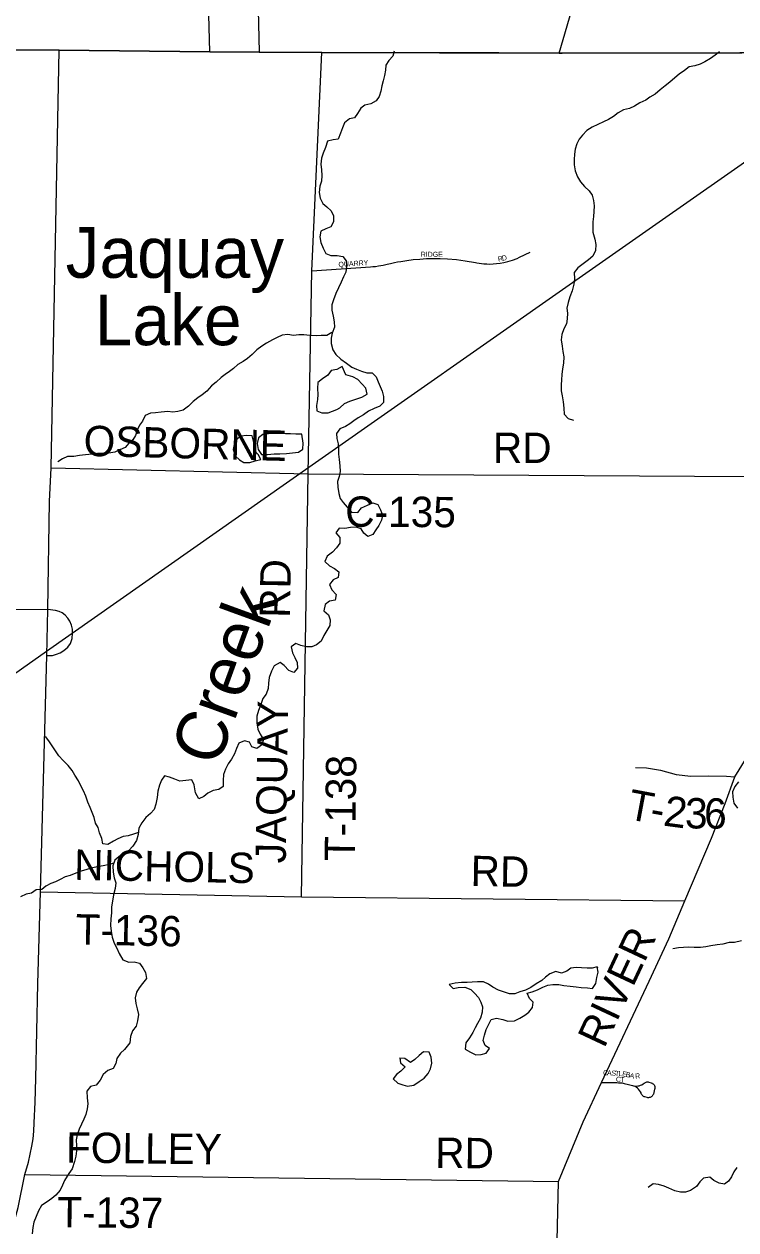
# Model space of a CAD drawing. Extents: x 1857828 to 2277390, y 930619 to 1324581.
# Drawn here: x 2121281 to 2128311, y 1209603 to 1221517 of the extents above; entities that cross this region are included whole.
import ezdxf

# ---------------------------------------------------------------- set-up
doc = ezdxf.new("R2010")
doc.units = 0
for name, color, linetype in [('GM_X_Adjacent_County', 7, 'Continuous'), ('GM_X_Corporation', 7, 'Continuous'), ('GM_X_County', 7, 'Continuous'), ('GM_X_County_Road', 7, 'Continuous'), ('GM_X_County_Road_Text', 7, 'Continuous'), ('GM_X_Major_River', 7, 'Continuous'), ('GM_X_Minor_Lake', 7, 'Continuous'), ('GM_X_Minor_Lake_Text', 7, 'Continuous'), ('GM_X_Minor_River', 7, 'Continuous'), ('GM_X_Minor_River_Text', 7, 'Continuous'), ('GM_X_Rail_Line', 7, 'Continuous'), ('GM_X_Township', 7, 'Continuous'), ('GM_X_Township_Road', 7, 'Continuous'), ('GM_X_Township_Road_Text', 7, 'Continuous'), ('GM_X_Township_ROW', 7, 'Continuous'), ('GM_X_Township_Subdivision', 7, 'Continuous'), ('GM_X_Township_Subdivision_Text', 7, 'Continuous')]:
    doc.layers.add(name, color=color, linetype=linetype)

msp = doc.modelspace()

# ---------------------------------------------------------------- linework, layer by layer
at = {"layer": 'GM_X_Adjacent_County'}
msp.add_lwpolyline([(2131920, 1221239), (2126567, 1221231), (2125969, 1221234), (2125383, 1221233), (2124222, 1221236), (2123604, 1221241), (2123115, 1221245), (2121627, 1221259), (2120242, 1221264), (2118374, 1221279), (2117711, 1221282), (2116205, 1221284), (2114711, 1221286), (2113747, 1221287)], dxfattribs=at)
at = {"layer": 'GM_X_Corporation'}
for points in [[(2131920, 1221239), (2126567, 1221231), (2127235, 1223521)], [(2123594, 1221660), (2123604, 1221241), (2123115, 1221245), (2123057, 1223437)]]:
    msp.add_lwpolyline(points, dxfattribs=at)
at = {"layer": 'GM_X_County'}
msp.add_lwpolyline([(2113747, 1221287), (2114711, 1221286), (2116205, 1221284), (2117711, 1221282), (2118374, 1221279), (2120242, 1221264), (2121627, 1221259), (2123115, 1221245), (2123604, 1221241), (2124222, 1221236), (2125383, 1221233), (2125969, 1221234), (2126567, 1221231), (2131920, 1221239)], dxfattribs=at)
at = {"layer": 'GM_X_County_Road'}
for points in [[(2113808, 1221287), (2114711, 1221286), (2116205, 1221284), (2117711, 1221282), (2118374, 1221279), (2120242, 1221264), (2121627, 1221259), (2123115, 1221245), (2123163, 1221244)], [(2121047, 1209193), (2121158, 1209595), (2121222, 1209826), (2121289, 1210149), (2121325, 1210273), (2121358, 1210431), (2121370, 1210503), (2121378, 1210578), (2121381, 1210662), (2121389, 1210865), (2121395, 1211098), (2121417, 1212035), (2121444, 1212943), (2121504, 1215280), (2121516, 1215732), (2121530, 1216801), (2121547, 1217133), (2121627, 1221259)], [(2123163, 1221244), (2123604, 1221241), (2123640, 1221240)], [(2123640, 1221240), (2124222, 1221236), (2125383, 1221233), (2125969, 1221234), (2126567, 1221231), (2126595, 1221231)], [(2126595, 1221231), (2131920, 1221239)], [(2121547, 1217133), (2124088, 1217073), (2129538, 1217041)], [(2116237, 1215344), (2117111, 1215687), (2117167, 1215707), (2117203, 1215723), (2117233, 1215735), (2117253, 1215743), (2117277, 1215751), (2117295, 1215755), (2117317, 1215757), (2117581, 1215756), (2121516, 1215732)], [(2126516, 1208175), (2126560, 1210080), (2126803, 1210672), (2126983, 1211061), (2127455, 1212060), (2127649, 1212478), (2127806, 1212855), (2128070, 1213475), (2128206, 1213815), (2128301, 1214079), (2128567, 1214510)]]:
    msp.add_lwpolyline(points, dxfattribs=at)
at = {"layer": 'GM_X_Major_River'}
msp.add_lwpolyline([(2128338, 1214031), (2128302, 1213985), (2128279, 1213932), (2128280, 1213880), (2128292, 1213820), (2128327, 1213770)], dxfattribs=at)
at = {"layer": 'GM_X_Minor_Lake'}
for points in [[(2124422, 1218135), (2124368, 1218104), (2124314, 1218095), (2124281, 1218049), (2124229, 1218014), (2124183, 1217977), (2124178, 1217917), (2124181, 1217857), (2124179, 1217807), (2124168, 1217749), (2124173, 1217696), (2124223, 1217677), (2124285, 1217676), (2124370, 1217710)], [(2124422, 1218135), (2124368, 1218104), (2124314, 1218095), (2124281, 1218049), (2124229, 1218014), (2124183, 1217977), (2124178, 1217917), (2124181, 1217857), (2124179, 1217807), (2124168, 1217749), (2124173, 1217696), (2124223, 1217677), (2124285, 1217676), (2124370, 1217710)], [(2124368, 1217709), (2124399, 1217727), (2124446, 1217770), (2124498, 1217793), (2124556, 1217810), (2124616, 1217831), (2124668, 1217861), (2124655, 1217919), (2124619, 1217961), (2124576, 1218005), (2124527, 1218032), (2124459, 1218051), (2124422, 1218135)], [(2124370, 1217710), (2124399, 1217727), (2124446, 1217770), (2124498, 1217793), (2124556, 1217810), (2124616, 1217831), (2124668, 1217861), (2124655, 1217919), (2124619, 1217961), (2124576, 1218005), (2124527, 1218032), (2124459, 1218051), (2124422, 1218135)], [(2123532, 1217450), (2123478, 1217453), (2123422, 1217446), (2123376, 1217411), (2123355, 1217365), (2123345, 1217315), (2123364, 1217253), (2123409, 1217213), (2123451, 1217186), (2123509, 1217186)], [(2123509, 1217186), (2123563, 1217203), (2123619, 1217216), (2123593, 1217266), (2123554, 1217309), (2123553, 1217370), (2123532, 1217450)], [(2124023, 1217466), (2123965, 1217465), (2123911, 1217468), (2123861, 1217468), (2123801, 1217473), (2123750, 1217474), (2123696, 1217468), (2123638, 1217463), (2123595, 1217430), (2123583, 1217374), (2123592, 1217314), (2123625, 1217266), (2123685, 1217265), (2123749, 1217272)], [(2123749, 1217272), (2123807, 1217271), (2123873, 1217275), (2123933, 1217280), (2123991, 1217287), (2124033, 1217318), (2124036, 1217376), (2124023, 1217466)], [(2126941, 1212202), (2126893, 1212188), (2126843, 1212189), (2126787, 1212194), (2126733, 1212197), (2126681, 1212191), (2126641, 1212160), (2126587, 1212139), (2126533, 1212157), (2126473, 1212132), (2126431, 1212101), (2126394, 1212067), (2126338, 1212034), (2126286, 1211999), (2126232, 1211972), (2126177, 1211956), (2126127, 1211937), (2126075, 1211936), (2126026, 1211952), (2125966, 1211971), (2125909, 1212002), (2125867, 1212030), (2125818, 1212055), (2125760, 1212055), (2125706, 1212052), (2125656, 1212047), (2125602, 1212049), (2125538, 1212040), (2125478, 1212027), (2125517, 1211987), (2125567, 1211998), (2125635, 1212003), (2125693, 1211980), (2125730, 1211942), (2125768, 1211898)], [(2125768, 1211898), (2125793, 1211854), (2125808, 1211806), (2125804, 1211754), (2125787, 1211696), (2125759, 1211643), (2125736, 1211599), (2125712, 1211553), (2125681, 1211502), (2125644, 1211453), (2125638, 1211389), (2125689, 1211358), (2125741, 1211332), (2125795, 1211337), (2125845, 1211348), (2125877, 1211396), (2125834, 1211426), (2125816, 1211476), (2125829, 1211528), (2125846, 1211582), (2125870, 1211635), (2125895, 1211683), (2125947, 1211694), (2126008, 1211681), (2126060, 1211665), (2126124, 1211670), (2126178, 1211695), (2126226, 1211724), (2126265, 1211754), (2126301, 1211801), (2126308, 1211855), (2126272, 1211891), (2126249, 1211941), (2126299, 1211957), (2126353, 1211974), (2126405, 1212003), (2126452, 1212021), (2126504, 1212028), (2126561, 1212029), (2126613, 1212017), (2126675, 1212010), (2126733, 1212005), (2126783, 1211998), (2126844, 1211994), (2126896, 1211987), (2126929, 1212038), (2126939, 1212098), (2126950, 1212150), (2126941, 1212202)], [(2125768, 1211898), (2125793, 1211854), (2125808, 1211806), (2125804, 1211754), (2125787, 1211696), (2125759, 1211643), (2125736, 1211599), (2125712, 1211553), (2125681, 1211502), (2125644, 1211453), (2125638, 1211389), (2125689, 1211358), (2125741, 1211332), (2125795, 1211337), (2125845, 1211348), (2125877, 1211396), (2125834, 1211426), (2125816, 1211476), (2125829, 1211528), (2125846, 1211582), (2125870, 1211635), (2125895, 1211683), (2125947, 1211694), (2126008, 1211681), (2126060, 1211665), (2126124, 1211670), (2126178, 1211695), (2126226, 1211724), (2126265, 1211754), (2126301, 1211801), (2126308, 1211855), (2126272, 1211891), (2126249, 1211941), (2126299, 1211957), (2126353, 1211974), (2126405, 1212003), (2126452, 1212021), (2126504, 1212028), (2126561, 1212029), (2126613, 1212017), (2126675, 1212010), (2126733, 1212005), (2126783, 1211998), (2126844, 1211994), (2126896, 1211987), (2126929, 1212038), (2126939, 1212098), (2126950, 1212150), (2126941, 1212202), (2126943, 1212192)], [(2124992, 1211305), (2124998, 1211253), (2125043, 1211213), (2125001, 1211170), (2124958, 1211140), (2124926, 1211095), (2124971, 1211052), (2125021, 1211036), (2125069, 1211023), (2125130, 1211032), (2125183, 1211068), (2125231, 1211103)], [(2125231, 1211103), (2125270, 1211150), (2125296, 1211196), (2125309, 1211252), (2125302, 1211311), (2125280, 1211358), (2125224, 1211362), (2125182, 1211327), (2125140, 1211288), (2125097, 1211256), (2125042, 1211297), (2124992, 1211300)], [(2124992, 1211300), (2124998, 1211253), (2125043, 1211213), (2125001, 1211170), (2124958, 1211140), (2124926, 1211095), (2124971, 1211052), (2125021, 1211036), (2125069, 1211023), (2125130, 1211032), (2125183, 1211068), (2125231, 1211103)]]:
    msp.add_lwpolyline(points, dxfattribs=at)
at = {"layer": 'GM_X_Minor_River'}
for points in [[(2124937, 1221250), (2124921, 1221200), (2124884, 1221158), (2124854, 1221113), (2124849, 1221061), (2124839, 1221009), (2124826, 1220958), (2124815, 1220908), (2124803, 1220854), (2124788, 1220801), (2124758, 1220759), (2124704, 1220730), (2124647, 1220715), (2124605, 1220687), (2124575, 1220634), (2124544, 1220592), (2124494, 1220581), (2124446, 1220542), (2124427, 1220494), (2124405, 1220441), (2124382, 1220381), (2124332, 1220374), (2124278, 1220362), (2124257, 1220297), (2124235, 1220243), (2124218, 1220192), (2124213, 1220134), (2124217, 1220076), (2124220, 1220022), (2124217, 1219966), (2124201, 1219917), (2124194, 1219853), (2124205, 1219799), (2124232, 1219745), (2124272, 1219712), (2124315, 1219672), (2124335, 1219624), (2124338, 1219564), (2124309, 1219514), (2124261, 1219493), (2124211, 1219470), (2124202, 1219416), (2124212, 1219358), (2124235, 1219302), (2124260, 1219250), (2124310, 1219231), (2124374, 1219230), (2124430, 1219222), (2124461, 1219178), (2124464, 1219126), (2124458, 1219066), (2124435, 1219020), (2124412, 1218967), (2124386, 1218911), (2124361, 1218856), (2124338, 1218792), (2124320, 1218743), (2124321, 1218691), (2124334, 1218631), (2124344, 1218577), (2124345, 1218523), (2124324, 1218465), (2124312, 1218414), (2124313, 1218360), (2124330, 1218300), (2124360, 1218252), (2124409, 1218207), (2124464, 1218166), (2124518, 1218128), (2124565, 1218109), (2124613, 1218087), (2124665, 1218072), (2124717, 1218071), (2124758, 1218031), (2124779, 1217983), (2124799, 1217937), (2124818, 1217889), (2124829, 1217839), (2124829, 1217779), (2124794, 1217741), (2124738, 1217718), (2124682, 1217693), (2124634, 1217656), (2124581, 1217628), (2124539, 1217599), (2124499, 1217568), (2124455, 1217542), (2124399, 1217519), (2124366, 1217474), (2124371, 1217424), (2124383, 1217370), (2124386, 1217320), (2124385, 1217268), (2124391, 1217214), (2124400, 1217152), (2124403, 1217098), (2124393, 1217047), (2124376, 1216997), (2124381, 1216943), (2124389, 1216881), (2124404, 1216831)], [(2128148, 1221242), (2128107, 1221211), (2128061, 1221179), (2128005, 1221144), (2127957, 1221123), (2127905, 1221106), (2127849, 1221096), (2127802, 1221059), (2127752, 1221022), (2127708, 1220987), (2127659, 1220945), (2127613, 1220906), (2127562, 1220867), (2127512, 1220826), (2127462, 1220794), (2127421, 1220765), (2127363, 1220740), (2127311, 1220708), (2127261, 1220683), (2127201, 1220672), (2127147, 1220641), (2127102, 1220603), (2127054, 1220574), (2127002, 1220553), (2126946, 1220524), (2126891, 1220500), (2126839, 1220467), (2126795, 1220420), (2126764, 1220380), (2126740, 1220335), (2126725, 1220281), (2126717, 1220231), (2126714, 1220180), (2126715, 1220126), (2126723, 1220068), (2126748, 1220010), (2126777, 1219959), (2126816, 1219913), (2126862, 1219871), (2126891, 1219826), (2126906, 1219774), (2126910, 1219722), (2126909, 1219667), (2126904, 1219615), (2126898, 1219565), (2126897, 1219513), (2126899, 1219463), (2126918, 1219391), (2126927, 1219339), (2126924, 1219280), (2126898, 1219224), (2126855, 1219189), (2126801, 1219148), (2126751, 1219108), (2126712, 1219063), (2126717, 1218999), (2126711, 1218949), (2126694, 1218882), (2126671, 1218824), (2126655, 1218767), (2126640, 1218711), (2126649, 1218661), (2126643, 1218607), (2126638, 1218557), (2126611, 1218506), (2126593, 1218452), (2126586, 1218398), (2126595, 1218335), (2126603, 1218283), (2126612, 1218231), (2126607, 1218167), (2126599, 1218111), (2126592, 1218055), (2126587, 1218004), (2126585, 1217952), (2126586, 1217894), (2126595, 1217844), (2126605, 1217784), (2126612, 1217722), (2126615, 1217662), (2126654, 1217622), (2126708, 1217603)], [(2124320, 1218469), (2124272, 1218440), (2124216, 1218441), (2124164, 1218437), (2124103, 1218440), (2124045, 1218447), (2123993, 1218448), (2123943, 1218440), (2123887, 1218451), (2123829, 1218444), (2123779, 1218420), (2123733, 1218397), (2123675, 1218366), (2123630, 1218335), (2123580, 1218299), (2123534, 1218254), (2123487, 1218215), (2123443, 1218185), (2123393, 1218154), (2123350, 1218115), (2123308, 1218084), (2123268, 1218054), (2123226, 1218025), (2123179, 1217981), (2123131, 1217942), (2123084, 1217891), (2123038, 1217856), (2122996, 1217824), (2122951, 1217789), (2122903, 1217742), (2122853, 1217702), (2122800, 1217689), (2122749, 1217684), (2122699, 1217689), (2122635, 1217683), (2122579, 1217678), (2122529, 1217673), (2122477, 1217651), (2122450, 1217594), (2122420, 1217554), (2122397, 1217505), (2122381, 1217453), (2122354, 1217410), (2122316, 1217376), (2122279, 1217335), (2122227, 1217312), (2122177, 1217288), (2122117, 1217277), (2122055, 1217276), (2122005, 1217275), (2121953, 1217269), (2121887, 1217262), (2121827, 1217255), (2121771, 1217246), (2121710, 1217245), (2121659, 1217223), (2121615, 1217192)], [(2124404, 1216831), (2124433, 1216789), (2124471, 1216744), (2124516, 1216694), (2124578, 1216693), (2124614, 1216737), (2124673, 1216764), (2124725, 1216787), (2124776, 1216770), (2124802, 1216718), (2124819, 1216666), (2124810, 1216616), (2124784, 1216563), (2124755, 1216521), (2124725, 1216474), (2124677, 1216455), (2124637, 1216487), (2124610, 1216531), (2124560, 1216548), (2124504, 1216543), (2124448, 1216533), (2124392, 1216538), (2124360, 1216491), (2124399, 1216446), (2124399, 1216388), (2124366, 1216343), (2124326, 1216300), (2124275, 1216260), (2124251, 1216209), (2124298, 1216166), (2124346, 1216140), (2124389, 1216105), (2124384, 1216050), (2124332, 1216028), (2124298, 1215979), (2124321, 1215929), (2124364, 1215880), (2124354, 1215825), (2124298, 1215815), (2124253, 1215782), (2124241, 1215720), (2124286, 1215680), (2124305, 1215632), (2124301, 1215574), (2124272, 1215525), (2124240, 1215477), (2124215, 1215420), (2124169, 1215384), (2124121, 1215363), (2124071, 1215364)], [(2124071, 1215364), (2124013, 1215378), (2123965, 1215399), (2123919, 1215364), (2123930, 1215306), (2123954, 1215259), (2123977, 1215209), (2123980, 1215153), (2123944, 1215110), (2123894, 1215129), (2123849, 1215179), (2123809, 1215209), (2123751, 1215178), (2123725, 1215125), (2123702, 1215063), (2123693, 1215004), (2123690, 1214952), (2123672, 1214898), (2123637, 1214855), (2123619, 1214793), (2123596, 1214736), (2123581, 1214678), (2123581, 1214614), (2123588, 1214552), (2123613, 1214500), (2123644, 1214450), (2123626, 1214394), (2123581, 1214359), (2123530, 1214375), (2123508, 1214424), (2123457, 1214436), (2123400, 1214411), (2123380, 1214361), (2123359, 1214306), (2123329, 1214256), (2123296, 1214209), (2123270, 1214155), (2123251, 1214104), (2123248, 1214044), (2123248, 1213984), (2123203, 1213955), (2123149, 1213946), (2123097, 1213920), (2123055, 1213887), (2123005, 1213864), (2122975, 1213922), (2122960, 1214000), (2122937, 1214050), (2122877, 1214043), (2122819, 1214038), (2122770, 1214056), (2122716, 1214075), (2122668, 1214089), (2122638, 1214046), (2122619, 1213998), (2122602, 1213937), (2122596, 1213875), (2122583, 1213809), (2122566, 1213758), (2122528, 1213716), (2122484, 1213679), (2122443, 1213624), (2122414, 1213574), (2122408, 1213510), (2122391, 1213451), (2122356, 1213395), (2122314, 1213352), (2122258, 1213321), (2122217, 1213291), (2122177, 1213258), (2122156, 1213202), (2122160, 1213139), (2122171, 1213081), (2122188, 1213031), (2122180, 1212977), (2122165, 1212913), (2122154, 1212853), (2122145, 1212796), (2122143, 1212736), (2122138, 1212676), (2122135, 1212610), (2122142, 1212556), (2122152, 1212495), (2122171, 1212436), (2122196, 1212386), (2122220, 1212334), (2122255, 1212272), (2122314, 1212249), (2122368, 1212252), (2122420, 1212238), (2122455, 1212194), (2122481, 1212147), (2122488, 1212087), (2122451, 1212038), (2122417, 1211995), (2122390, 1211953), (2122378, 1211897), (2122385, 1211841), (2122396, 1211787), (2122412, 1211731), (2122401, 1211668)], [(2122410, 1213531), (2122362, 1213515), (2122308, 1213498), (2122258, 1213490), (2122208, 1213467), (2122163, 1213444), (2122109, 1213410), (2122059, 1213419), (2122048, 1213471), (2122027, 1213525), (2122011, 1213579), (2121986, 1213623), (2121973, 1213677), (2121953, 1213728), (2121934, 1213776), (2121911, 1213828), (2121890, 1213888), (2121866, 1213942), (2121841, 1213990), (2121818, 1214040), (2121782, 1214097), (2121757, 1214141), (2121716, 1214191), (2121666, 1214240), (2121625, 1214286), (2121592, 1214336), (2121559, 1214387), (2121525, 1214437), (2121492, 1214477)], [(2122165, 1213227), (2122125, 1213213), (2122063, 1213200), (2122007, 1213190), (2121955, 1213181), (2121901, 1213164), (2121843, 1213147), (2121792, 1213127), (2121736, 1213106), (2121686, 1213091), (2121638, 1213064), (2121592, 1213044), (2121544, 1213025), (2121494, 1213000), (2121455, 1212966), (2121401, 1212963), (2121353, 1212930), (2121301, 1212922), (2121245, 1212895)], [(2122168, 1213234), (2122168, 1213233)], [(2128365, 1212461), (2128296, 1212444), (2128243, 1212442), (2128181, 1212427), (2128125, 1212420), (2128065, 1212411), (2128013, 1212400), (2127961, 1212394), (2127899, 1212395), (2127847, 1212398), (2127795, 1212394), (2127743, 1212389), (2127687, 1212380)], [(2122401, 1211668), (2122386, 1211616), (2122352, 1211571), (2122333, 1211515), (2122326, 1211451), (2122272, 1211386), (2122233, 1211349), (2122195, 1211297), (2122186, 1211246), (2122162, 1211198), (2122109, 1211179), (2122061, 1211140), (2122032, 1211084), (2121992, 1211033), (2121936, 1211020), (2121901, 1210974), (2121903, 1210908), (2121910, 1210850), (2121905, 1210799), (2121889, 1210745), (2121870, 1210697), (2121846, 1210648), (2121823, 1210598), (2121804, 1210543), (2121794, 1210493), (2121799, 1210433), (2121798, 1210383), (2121792, 1210333), (2121779, 1210280), (2121754, 1210208), (2121722, 1210161)], [(2121722, 1210161), (2121681, 1210091), (2121660, 1210044), (2121636, 1209996), (2121595, 1209947), (2121555, 1209914), (2121509, 1209882), (2121454, 1209843), (2121422, 1209792), (2121399, 1209734), (2121377, 1209681), (2121368, 1209627), (2121359, 1209565)], [(2128319, 1210220), (2128292, 1210176), (2128268, 1210127), (2128239, 1210085), (2128199, 1210054), (2128145, 1210066), (2128094, 1210091), (2128054, 1210125), (2127992, 1210116), (2127956, 1210077), (2127921, 1210031), (2127863, 1209994), (2127813, 1209975), (2127763, 1209976), (2127707, 1209990), (2127648, 1210015), (2127602, 1210036), (2127547, 1210052), (2127493, 1210057), (2127445, 1210022)]]:
    msp.add_lwpolyline(points, dxfattribs=at)
at = {"layer": 'GM_X_Rail_Line'}
msp.add_lwpolyline([(2113703, 1209836), (2115701, 1211242), (2116584, 1211864), (2118108, 1212934), (2121004, 1214971), (2121502, 1215320), (2124127, 1217163), (2126730, 1218986), (2127519, 1219541), (2128232, 1220039), (2129156, 1220687), (2129939, 1221235)], dxfattribs=at)
at = {"layer": 'GM_X_Township'}
msp.add_lwpolyline([(2113747, 1221287), (2114711, 1221286), (2116205, 1221284), (2117711, 1221282), (2118374, 1221279), (2120242, 1221264), (2121627, 1221259), (2123115, 1221245), (2123604, 1221241), (2124222, 1221236), (2125383, 1221233), (2125969, 1221234), (2126567, 1221231), (2131920, 1221239)], dxfattribs=at)
at = {"layer": 'GM_X_Township_Road'}
for points in [[(2124019, 1212895), (2124088, 1217073), (2124121, 1219079), (2124222, 1221236)], [(2127320, 1214173), (2127429, 1214169), (2127566, 1214146), (2127721, 1214102), (2127866, 1214088), (2128040, 1214090), (2128218, 1214088), (2128301, 1214079)], [(2121444, 1212943), (2124019, 1212895), (2127806, 1212855)], [(2121289, 1210149), (2126560, 1210080)]]:
    msp.add_lwpolyline(points, dxfattribs=at)
at = {"layer": 'GM_X_Township_ROW'}
msp.add_lwpolyline([(2121755, 1215453), (2121760, 1215492), (2121759, 1215538), (2121750, 1215580), (2121732, 1215618), (2121712, 1215648), (2121687, 1215676), (2121656, 1215700), (2121626, 1215714), (2121592, 1215725), (2121516, 1215732)], dxfattribs=at)
at = {"layer": 'GM_X_Township_Subdivision'}
for points in [[(2124121, 1219079), (2124702, 1219119), (2124726, 1219121), (2124752, 1219124), (2124782, 1219128), (2124828, 1219137), (2124868, 1219146), (2124901, 1219153), (2124938, 1219161), (2124969, 1219167), (2125000, 1219173), (2125062, 1219182), (2125124, 1219190), (2125189, 1219196), (2125256, 1219200), (2125321, 1219201), (2125391, 1219201), (2125462, 1219197), (2125550, 1219190), (2125638, 1219179), (2125738, 1219161), (2125752, 1219158), (2125776, 1219154), (2125799, 1219151), (2125823, 1219149), (2125851, 1219148), (2125879, 1219147), (2125913, 1219148), (2125945, 1219151), (2125982, 1219155), (2126018, 1219162), (2126058, 1219171), (2126104, 1219185), (2126149, 1219203), (2126175, 1219214), (2126279, 1219263)], [(2121504, 1215280), (2121560, 1215280), (2121601, 1215291), (2121638, 1215306), (2121673, 1215327), (2121713, 1215362), (2121739, 1215397), (2121754, 1215447), (2121755, 1215453)], [(2126983, 1211061), (2127134, 1211059), (2127150, 1211058), (2127165, 1211057), (2127187, 1211055), (2127207, 1211051), (2127222, 1211048), (2127237, 1211044), (2127290, 1211029), (2127301, 1211026), (2127314, 1211025), (2127328, 1211025), (2127342, 1211026), (2127355, 1211028), (2127369, 1211032), (2127381, 1211038), (2127395, 1211045), (2127406, 1211054), (2127412, 1211058), (2127417, 1211061), (2127424, 1211063), (2127431, 1211065), (2127438, 1211065), (2127445, 1211065), (2127451, 1211063), (2127474, 1211057), (2127481, 1211054), (2127486, 1211052), (2127492, 1211048), (2127497, 1211043), (2127503, 1211036), (2127506, 1211029), (2127509, 1211020), (2127510, 1211016), (2127510, 1211010), (2127510, 1211004), (2127509, 1210998), (2127508, 1210995), (2127496, 1210946), (2127494, 1210941), (2127490, 1210934), (2127488, 1210930), (2127484, 1210925), (2127480, 1210921), (2127475, 1210917), (2127470, 1210915), (2127465, 1210912), (2127461, 1210911), (2127455, 1210910), (2127449, 1210909), (2127442, 1210909), (2127434, 1210911), (2127411, 1210917), (2127405, 1210919), (2127400, 1210922), (2127395, 1210925), (2127391, 1210929), (2127386, 1210933), (2127382, 1210940), (2127377, 1210949), (2127374, 1210958), (2127369, 1210967), (2127360, 1210981), (2127350, 1210993), (2127339, 1211004), (2127326, 1211013), (2127317, 1211019), (2127307, 1211024)]]:
    msp.add_lwpolyline(points, dxfattribs=at)

# ---------------------------------------------------------------- texts
at = {"layer": 'GM_X_County_Road_Text'}
for s, rotation, p in [('OSBORNE', 358.5282, (2121866, 1217252)), ('RD', 0, (2125911, 1217181)), ('C-135', 359.7247, (2124452, 1216551)), ('RIVER', 64.8604, (2127010, 1211389))]:
    msp.add_text(s, height=300, rotation=rotation, dxfattribs=at).set_placement(p)
at = {"layer": 'GM_X_Minor_Lake_Text'}
for s, p in [('Jaquay', (2121691, 1219011)), ('Lake', (2121978, 1218345))]:
    msp.add_text(s, height=500.3, rotation=359.9896, dxfattribs=at).set_placement(p)
at = {"layer": 'GM_X_Minor_River_Text'}
msp.add_text('Creek', height=500.3, rotation=69.9869, dxfattribs=at).set_placement((2123190, 1214164))
at = {"layer": 'GM_X_Township_Road_Text'}
for s, rotation, p in [('RD', 89.0109, (2123906, 1215649)), ('JAQUAY', 89.1396, (2123865, 1213224)), ('T-138', 89.1579, (2124548, 1213245)), ('T', 349.3448, (2127227, 1213665)), ('2', 352.4881, (2127586, 1213599)), ('3', 358.8772, (2127806, 1213572)), ('6', 359.9413, (2127997, 1213568)), ('-', 349.7745, (2127450, 1213623)), ('NICHOLS', 358.8885, (2121773, 1213063)), ('RD', 359.0128, (2125689, 1213001)), ('T-136', 358.8773, (2121787, 1212424)), ('FOLLEY', 359.282, (2121693, 1210269)), ('RD', 359.5064, (2125340, 1210216)), ('T-137', 359.4386, (2121607, 1209630))]:
    msp.add_text(s, height=300, rotation=rotation, dxfattribs=at).set_placement(p)
at = {"layer": 'GM_X_Township_Subdivision_Text'}
for s, rotation, p in [('QUARRY', 3.8765, (2124387, 1219117)), ('RIDGE', 0, (2125198, 1219218)), ('R', 11.3433, (2125965, 1219170)), ('D', 12.5017, (2126005, 1219178)), ('C', 356.8902, (2126998, 1211133)), ('A', 356.8505, (2127037, 1211130)), ('S', 356.8854, (2127081, 1211128)), ('T', 356.8838, (2127116, 1211126)), ('C', 355.3312, (2127124, 1211069)), ('L', 356.8293, (2127151, 1211124)), ('T', 358.3866, (2127167, 1211065)), ('E', 351.0586, (2127185, 1211122)), ('B', 347.1656, (2127219, 1211117)), ('A', 346.2765, (2127257, 1211108)), ('R', 5.2917, (2127318, 1211097))]:
    msp.add_text(s, height=50, rotation=rotation, dxfattribs=at).set_placement(p)

doc.saveas('drawing.dxf')
